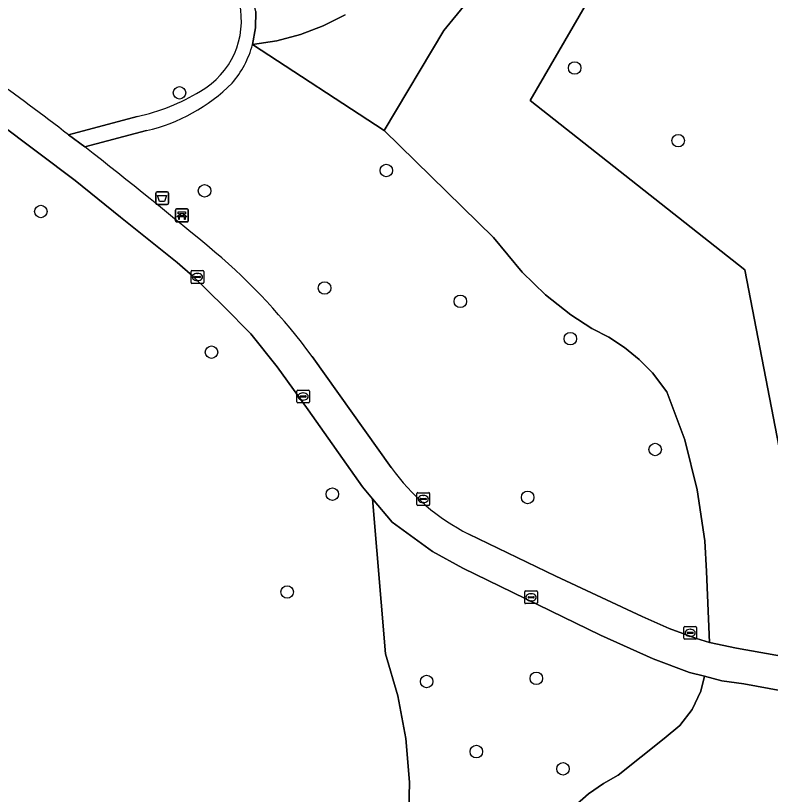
# Model space of a CAD drawing. Extents: x 160732 to 162107, y 387428 to 388479.
# Drawn here: x 160829.9 to 160888.9, y 388168.9 to 388229.7 of the extents above; entities that cross this region are included whole.
import ezdxf

# ---------------------------------------------------------------- set-up
doc = ezdxf.new("R2010")
doc.units = 0
for name, color, linetype in [('IMGEO_Afvalbak', 7, 'Continuous'), ('IMGEO_Bank', 7, 'Continuous'), ('IMGEO_Boom', 7, 'Continuous'), ('IMGEO_Groenvoorziening', 7, 'Continuous'), ('IMGEO_Kolk', 7, 'Continuous'), ('IMGEO_Voetpad_gesloten', 7, 'Continuous'), ('IMGEO_Voetpad_open', 7, 'Continuous')]:
    doc.layers.add(name, color=color, linetype=linetype)

msp = doc.modelspace()

# ---------------------------------------------------------------- linework, layer by layer
at = {"layer": 'IMGEO_Afvalbak'}
for p, q in [((160840.865, 388215.027), (160840.865, 388215.827)), ((160840.865, 388215.827), (160840.865, 388215.027)), ((160840.965, 388215.927), (160841.755, 388215.927)), ((160841.755, 388215.927), (160840.965, 388215.927)), ((160841.855, 388215.827), (160841.855, 388215.027)), ((160841.855, 388215.027), (160841.855, 388215.827)), ((160841.755, 388214.927), (160840.965, 388214.927)), ((160840.965, 388214.927), (160841.755, 388214.927))]:
    msp.add_line(p, q, dxfattribs=at)
msp.add_lwpolyline([(160841.008, 388215.641), (160841.712, 388215.641), (160841.563, 388215.171), (160841.157, 388215.171), (160841.008, 388215.641)], dxfattribs=at)
for centre, start, end in [((160840.965, 388215.827), 90, 180), ((160840.965, 388215.827), 90, 180), ((160841.755, 388215.827), 0, 90), ((160841.755, 388215.827), 360, 90), ((160840.965, 388215.027), 180, 270), ((160840.965, 388215.027), 180, 270), ((160841.755, 388215.027), 270, 0), ((160841.755, 388215.027), 270, 0)]:
    msp.add_arc(centre, 0.1, start, end, dxfattribs=at)
at = {"layer": 'IMGEO_Bank'}
for p, q in [((160842.412, 388213.656), (160842.412, 388214.497)), ((160842.412, 388214.497), (160842.412, 388213.656)), ((160842.487, 388214.581), (160843.328, 388214.581)), ((160843.328, 388214.581), (160842.487, 388214.581)), ((160843.412, 388214.506), (160843.412, 388213.665)), ((160843.412, 388213.665), (160843.412, 388214.506)), ((160843.109, 388213.979), (160842.716, 388213.979)), ((160842.721, 388214.087), (160842.721, 388214.193)), ((160842.765, 388214.193), (160842.765, 388214.087)), ((160843.053, 388214.199), (160842.771, 388214.199)), ((160842.771, 388214.081), (160843.053, 388214.081)), ((160843.059, 388214.087), (160843.059, 388214.193)), ((160843.103, 388214.193), (160843.103, 388214.087)), ((160843.337, 388213.581), (160842.496, 388213.581)), ((160842.496, 388213.581), (160843.337, 388213.581))]:
    msp.add_line(p, q, dxfattribs=at)
for points in [[(160842.659, 388213.979), (160842.517, 388213.979), (160842.629, 388214.081), (160842.715, 388214.081)], [(160842.715, 388214.199), (160842.629, 388214.199), (160842.629, 388214.36), (160843.192, 388214.36), (160843.192, 388214.199), (160843.109, 388214.199)], [(160842.709, 388213.972), (160842.709, 388213.765), (160842.666, 388213.765), (160842.666, 388213.972)], [(160843.109, 388214.081), (160843.192, 388214.081), (160843.304, 388213.979), (160843.165, 388213.979)], [(160843.159, 388213.972), (160843.159, 388213.765), (160843.115, 388213.765), (160843.115, 388213.972)]]:
    msp.add_lwpolyline(points, dxfattribs=at)
for centre, radius, start, end in [((160842.49, 388214.503), 0.0779, 92.4484, 184.28452), ((160842.49, 388214.503), 0.0779, 92.4484, 184.28452), ((160843.334, 388214.503), 0.0779, 2.4484, 94.28452), ((160843.334, 388214.503), 0.0779, 2.4484, 94.28452), ((160842.659, 388213.972), 0.00671, 2.89567, 87.10433), ((160842.716, 388213.972), 0.00671, 92.89567, 177.10433), ((160842.714, 388214.192), 0.00671, 2.89567, 87.10433), ((160842.714, 388214.088), 0.00671, 272.89567, 357.10433), ((160842.771, 388214.192), 0.00671, 92.89567, 177.10433), ((160842.771, 388214.088), 0.00671, 182.89567, 267.10433), ((160843.053, 388214.192), 0.00671, 2.89567, 87.10433), ((160843.053, 388214.088), 0.00671, 272.89567, 357.10433), ((160843.11, 388214.192), 0.00671, 92.89567, 177.10433), ((160843.11, 388214.088), 0.00671, 182.89567, 267.10433), ((160843.108, 388213.972), 0.00671, 2.89567, 87.10433), ((160843.165, 388213.972), 0.00671, 92.89567, 177.10433), ((160842.49, 388213.659), 0.0779, 182.4484, 274.28452), ((160842.49, 388213.659), 0.0779, 182.4484, 274.28452), ((160843.334, 388213.659), 0.0779, 272.4484, 4.28452), ((160843.334, 388213.659), 0.0779, 272.4484, 4.28452)]:
    msp.add_arc(centre, radius, start, end, dxfattribs=at)
at = {"layer": 'IMGEO_Boom'}
for centre in [(160873.615, 388225.597), (160842.72, 388223.651), (160881.705, 388219.922), (160858.886, 388217.587), (160844.683, 388215.995), (160831.882, 388214.38), (160854.062, 388208.41), (160864.675, 388207.367), (160873.273, 388204.45), (160845.228, 388203.399), (160879.903, 388195.796), (160854.672, 388192.306), (160869.934, 388192.056), (160851.135, 388184.671), (160862.041, 388177.68), (160870.619, 388177.923), (160865.93, 388172.206), (160872.702, 388170.856)]:
    msp.add_circle(centre, 0.489, dxfattribs=at)
at = {"layer": 'IMGEO_Groenvoorziening'}
for points in [[(160906.578, 388320.546), (160888.571, 388320.553), (160888.556, 388316.633), (160886.678, 388316.787), (160884.778, 388316.744), (160882.892, 388316.502), (160881.043, 388316.065), (160879.249, 388315.437), (160879.417, 388309.787), (160881.559, 388299.072), (160885.537, 388292.44), (160887.086, 388283.763), (160884.052, 388275.192), (160875.964, 388261.92), (160879.054, 388249.299), (160877.804, 388236.263), (160870.128, 388223.049), (160886.908, 388209.835), (160892.86, 388179.113)], [(160868.468, 388234.755), (160863.374, 388228.51), (160858.73, 388220.711), (160867.265, 388212.345), (160869.5, 388209.639), (160871.322, 388207.876), (160873.318, 388206.313), (160874.956, 388205.259), (160876.268, 388204.579), (160877.501, 388203.766), (160878.643, 388202.828), (160879.681, 388201.776), (160880.82, 388200.309), (160882.209, 388196.541), (160883.197, 388192.649), (160883.772, 388188.675), (160883.917, 388186.27), (160884.138, 388180.736), (160886.271, 388180.271), (160892.86, 388179.113), (160886.908, 388209.835), (160870.128, 388223.049), (160877.804, 388236.263)], [(160855.669, 388229.748), (160853.961, 388228.886), (160852.172, 388228.207), (160850.323, 388227.719), (160848.432, 388227.427), (160858.73, 388220.711), (160863.374, 388228.51), (160868.468, 388234.755)], [(160848.696, 388230.005), (160848.672, 388228.716), (160848.432, 388227.427), (160850.323, 388227.719), (160852.172, 388228.207), (160853.961, 388228.886), (160855.669, 388229.748)], [(160876.268, 388204.579), (160874.956, 388205.259), (160873.318, 388206.313), (160871.322, 388207.876), (160869.5, 388209.639), (160867.265, 388212.345), (160858.73, 388220.711), (160848.432, 388227.427)], [(160860.692, 388169.819), (160860.419, 388173.214), (160859.793, 388176.563), (160858.82, 388179.828), (160857.82, 388191.95), (160857.036, 388192.891), (160852.768, 388198.891), (160850.363, 388202.254), (160848.311, 388204.824), (160846.178, 388206.959), (160843.768, 388209.326), (160842.532, 388210.395), (160838.1, 388213.953), (160834.563, 388216.801), (160828.548, 388221.297), (160824.325, 388224.183), (160821.672, 388225.465), (160820.921, 388225.779), (160820.571, 388225.893), (160819.507, 388226.104)], [(160834.044, 388220.376), (160839.408, 388221.798)], [(160840.142, 388220.704), (160835.329, 388219.424)], [(160865.328, 388189.187), (160872.149, 388185.892), (160878.899, 388182.763), (160880.997, 388181.81), (160883.121, 388181.026), (160884.138, 388180.736), (160883.917, 388186.27), (160883.772, 388188.675), (160883.197, 388192.649), (160882.209, 388196.541), (160880.82, 388200.309), (160879.681, 388201.776), (160878.643, 388202.828), (160877.501, 388203.766), (160876.268, 388204.579)], [(160853.094, 388203.05), (160859.278, 388194.394)], [(160873.586, 388167.95), (160874.684, 388168.897), (160875.875, 388169.725), (160877.019, 388170.361), (160880.616, 388173.217), (160881.821, 388174.243), (160882.786, 388175.496), (160883.469, 388176.923), (160883.755, 388178.087), (160882.588, 388178.386), (160879.74, 388179.461), (160875.633, 388181.291), (160864.857, 388186.535), (160862.491, 388187.825), (160859.334, 388190.134), (160857.82, 388191.95), (160858.82, 388179.828), (160859.793, 388176.563), (160860.419, 388173.214), (160860.692, 388169.819), (160860.612, 388166.461)], [(160912.603, 388168.789), (160907.396, 388170.73), (160904.097, 388172.02), (160899.383, 388174.014), (160896.851, 388175.157), (160894.471, 388175.928), (160892.214, 388176.523), (160889.804, 388176.945), (160886.842, 388177.489), (160885.102, 388177.742), (160883.755, 388178.087), (160883.469, 388176.923), (160882.786, 388175.496), (160881.821, 388174.243), (160880.616, 388173.217), (160877.019, 388170.361), (160875.875, 388169.725), (160874.684, 388168.897), (160873.586, 388167.95)], [(160860.612, 388166.461), (160860.692, 388169.819)]]:
    msp.add_lwpolyline(points, dxfattribs=at)
for centre, radius, start, end in [((160841.236, 388229.286), 6.326, 299.50546, 12.39152), ((160840.774, 388229.538), 7.944, 319.66334, 344.59076), ((160750.451, 388113.313), 135.832, 52.01812, 55.25931), ((160837.049, 388234.207), 13.853, 282.9003, 314.90729), ((160836.004, 388237.445), 16.013, 282.27179, 301.41892), ((160578.086, 387890.417), 417.636, 50.18746, 51.97899), ((160815.319, 388175.516), 46.745, 36.08789, 49.80264), ((160872.735, 388203.911), 16.482, 215.2691, 243.2963)]:
    msp.add_arc(centre, radius, start, end, dxfattribs=at)
at = {"layer": 'IMGEO_Kolk'}
for p, q in [((160843.624, 388208.843), (160843.624, 388209.695)), ((160843.699, 388209.769), (160844.551, 388209.769)), ((160844.625, 388209.695), (160844.625, 388208.843)), ((160843.883, 388209.263), (160843.883, 388209.275)), ((160844.321, 388209.226), (160843.923, 388209.226)), ((160843.926, 388209.312), (160844.324, 388209.312)), ((160844.135, 388208.989), (160844.11, 388208.989)), ((160844.112, 388209.549), (160844.137, 388209.549)), ((160844.367, 388209.275), (160844.367, 388209.263)), ((160844.551, 388208.769), (160843.699, 388208.769)), ((160851.884, 388199.509), (160851.884, 388200.361)), ((160851.959, 388200.435), (160852.811, 388200.435)), ((160852.143, 388199.929), (160852.143, 388199.941)), ((160852.581, 388199.892), (160852.183, 388199.892)), ((160852.186, 388199.978), (160852.584, 388199.978)), ((160852.372, 388200.215), (160852.397, 388200.215)), ((160852.627, 388199.941), (160852.627, 388199.929)), ((160852.885, 388200.361), (160852.885, 388199.509)), ((160852.811, 388199.435), (160851.959, 388199.435)), ((160852.395, 388199.655), (160852.37, 388199.655)), ((160861.274, 388191.5), (160861.274, 388192.352)), ((160861.349, 388192.426), (160862.201, 388192.426)), ((160861.576, 388191.969), (160861.974, 388191.969)), ((160861.762, 388192.206), (160861.787, 388192.206)), ((160862.275, 388192.352), (160862.275, 388191.5)), ((160862.201, 388191.426), (160861.349, 388191.426)), ((160861.533, 388191.92), (160861.533, 388191.932)), ((160861.971, 388191.883), (160861.573, 388191.883)), ((160861.785, 388191.646), (160861.76, 388191.646)), ((160862.017, 388191.932), (160862.017, 388191.92)), ((160869.704, 388183.832), (160869.704, 388184.684)), ((160869.779, 388184.758), (160870.631, 388184.758)), ((160870.705, 388184.684), (160870.705, 388183.832)), ((160869.963, 388184.252), (160869.963, 388184.264)), ((160870.401, 388184.215), (160870.003, 388184.215)), ((160870.006, 388184.301), (160870.404, 388184.301)), ((160870.192, 388184.538), (160870.217, 388184.538)), ((160870.447, 388184.264), (160870.447, 388184.252)), ((160870.631, 388183.758), (160869.779, 388183.758)), ((160870.215, 388183.978), (160870.19, 388183.978)), ((160882.139, 388181.051), (160882.139, 388181.903)), ((160882.214, 388181.977), (160883.066, 388181.977)), ((160882.627, 388181.757), (160882.652, 388181.757)), ((160883.14, 388181.903), (160883.14, 388181.051)), ((160882.398, 388181.471), (160882.398, 388181.483)), ((160882.836, 388181.434), (160882.438, 388181.434)), ((160882.441, 388181.52), (160882.839, 388181.52)), ((160882.65, 388181.197), (160882.625, 388181.197)), ((160882.882, 388181.483), (160882.882, 388181.471)), ((160883.066, 388180.977), (160882.214, 388180.977))]:
    msp.add_line(p, q, dxfattribs=at)
for points in [[(160843.624, 388208.843), (160843.624, 388209.695)], [(160843.699, 388209.769), (160844.551, 388209.769)], [(160844.625, 388209.695), (160844.625, 388208.843)], [(160844.551, 388208.769), (160843.699, 388208.769)], [(160851.884, 388199.509), (160851.884, 388200.361)], [(160851.959, 388200.435), (160852.811, 388200.435)], [(160852.885, 388200.361), (160852.885, 388199.509)], [(160852.811, 388199.435), (160851.959, 388199.435)], [(160861.274, 388191.5), (160861.274, 388192.352)], [(160861.349, 388192.426), (160862.201, 388192.426)], [(160862.275, 388192.352), (160862.275, 388191.5)], [(160862.201, 388191.426), (160861.349, 388191.426)], [(160869.704, 388183.832), (160869.704, 388184.684)], [(160869.779, 388184.758), (160870.631, 388184.758)], [(160870.705, 388184.684), (160870.705, 388183.832)], [(160870.631, 388183.758), (160869.779, 388183.758)], [(160882.139, 388181.051), (160882.139, 388181.903)], [(160882.214, 388181.977), (160883.066, 388181.977)], [(160883.14, 388181.903), (160883.14, 388181.051)], [(160883.066, 388180.977), (160882.214, 388180.977)]]:
    msp.add_lwpolyline(points, dxfattribs=at)
for centre, radius, start, end in [((160843.701, 388209.693), 0.0765, 91.55205, 178.44795), ((160843.701, 388209.693), 0.0765, 91.55205, 178.44795), ((160844.549, 388209.693), 0.0765, 1.55205, 88.44795), ((160844.549, 388209.693), 0.0765, 1.55205, 88.44795), ((160843.923, 388209.272), 0.0403, 85.87752, 175.75265), ((160843.92, 388209.262), 0.0366, 178.93798, 274.71019), ((160844.324, 388209.269), 0.043, 264.86636, 352.45326), ((160844.328, 388209.274), 0.0386, 1.73085, 96.63898), ((160843.701, 388208.845), 0.0765, 181.55205, 268.44795), ((160843.701, 388208.845), 0.0765, 181.55205, 268.44795), ((160844.549, 388208.845), 0.0765, 271.55205, 358.44795), ((160844.549, 388208.845), 0.0765, 271.55205, 358.44795), ((160851.961, 388200.359), 0.0765, 91.55205, 178.44795), ((160851.961, 388200.359), 0.0765, 91.55205, 178.44795), ((160852.183, 388199.938), 0.0403, 85.87752, 175.75265), ((160852.18, 388199.928), 0.0366, 178.93798, 274.71019), ((160852.584, 388199.935), 0.043, 264.86636, 352.45326), ((160852.588, 388199.94), 0.0386, 1.73085, 96.63898), ((160852.809, 388200.359), 0.0765, 1.55205, 88.44795), ((160852.809, 388200.359), 0.0765, 1.55205, 88.44795), ((160851.961, 388199.511), 0.0765, 181.55205, 268.44795), ((160851.961, 388199.511), 0.0765, 181.55205, 268.44795), ((160852.809, 388199.511), 0.0765, 271.55205, 358.44795), ((160852.809, 388199.511), 0.0765, 271.55205, 358.44795), ((160861.351, 388192.35), 0.0765, 91.55205, 178.44795), ((160861.351, 388192.35), 0.0765, 91.55205, 178.44795), ((160861.573, 388191.929), 0.0403, 85.87752, 175.75265), ((160861.978, 388191.931), 0.0386, 1.73085, 96.63898), ((160862.199, 388192.35), 0.0765, 1.55205, 88.44795), ((160862.199, 388192.35), 0.0765, 1.55205, 88.44795), ((160861.351, 388191.502), 0.0765, 181.55205, 268.44795), ((160861.351, 388191.502), 0.0765, 181.55205, 268.44795), ((160861.57, 388191.919), 0.0366, 178.93798, 274.71019), ((160861.974, 388191.926), 0.043, 264.86636, 352.45326), ((160862.199, 388191.502), 0.0765, 271.55205, 358.44795), ((160862.199, 388191.502), 0.0765, 271.55205, 358.44795), ((160869.781, 388184.682), 0.0765, 91.55205, 178.44795), ((160869.781, 388184.682), 0.0765, 91.55205, 178.44795), ((160870.629, 388184.682), 0.0765, 1.55205, 88.44795), ((160870.629, 388184.682), 0.0765, 1.55205, 88.44795), ((160870.003, 388184.261), 0.0403, 85.87752, 175.75265), ((160870, 388184.251), 0.0366, 178.93798, 274.71019), ((160870.404, 388184.258), 0.043, 264.86636, 352.45326), ((160870.408, 388184.263), 0.0386, 1.73085, 96.63898), ((160869.781, 388183.834), 0.0765, 181.55205, 268.44795), ((160869.781, 388183.834), 0.0765, 181.55205, 268.44795), ((160870.629, 388183.834), 0.0765, 271.55205, 358.44795), ((160870.629, 388183.834), 0.0765, 271.55205, 358.44795), ((160882.216, 388181.901), 0.0765, 91.55205, 178.44795), ((160882.216, 388181.901), 0.0765, 91.55205, 178.44795), ((160883.064, 388181.901), 0.0765, 1.55205, 88.44795), ((160883.064, 388181.901), 0.0765, 1.55205, 88.44795), ((160882.216, 388181.053), 0.0765, 181.55205, 268.44795), ((160882.216, 388181.053), 0.0765, 181.55205, 268.44795), ((160882.438, 388181.48), 0.0403, 85.87752, 175.75265), ((160882.435, 388181.47), 0.0366, 178.93798, 274.71019), ((160882.839, 388181.477), 0.043, 264.86636, 352.45326), ((160882.843, 388181.482), 0.0386, 1.73085, 96.63898), ((160883.064, 388181.053), 0.0765, 271.55205, 358.44795), ((160883.064, 388181.053), 0.0765, 271.55205, 358.44795)]:
    msp.add_arc(centre, radius, start, end, dxfattribs=at)
for centre, major_axis, ratio, start_param, end_param in [((160844.111, 388209.269), (-0.387, 0.002), 0.722429, 4.712389, 7.853982), ((160844.136, 388209.269), (-0.39, 0.002), 0.717154, 1.570796, 4.712389), ((160852.371, 388199.935), (-0.387, 0.002), 0.722429, 4.712389, 7.853982), ((160852.396, 388199.935), (-0.39, 0.002), 0.717154, 1.570796, 4.712389), ((160861.761, 388191.926), (-0.387, 0.002), 0.722429, 4.712389, 7.853982), ((160861.786, 388191.926), (-0.39, 0.002), 0.717154, 1.570796, 4.712389), ((160870.191, 388184.258), (-0.387, 0.002), 0.722429, 4.712389, 7.853982), ((160870.216, 388184.258), (-0.39, 0.002), 0.717154, 1.570796, 4.712389), ((160882.626, 388181.477), (-0.387, 0.002), 0.722429, 4.712389, 7.853982), ((160882.651, 388181.477), (-0.39, 0.002), 0.717154, 1.570796, 4.712389)]:
    msp.add_ellipse(centre, major_axis=major_axis, ratio=ratio, start_param=start_param, end_param=end_param, dxfattribs=at)
at = {"layer": 'IMGEO_Voetpad_gesloten'}
for points in [[(160828.548, 388221.297), (160834.563, 388216.801), (160838.1, 388213.953), (160842.532, 388210.395), (160843.768, 388209.326), (160846.178, 388206.959), (160848.311, 388204.824), (160850.363, 388202.254), (160852.768, 388198.891), (160857.036, 388192.891), (160857.82, 388191.95), (160859.334, 388190.134), (160862.491, 388187.825), (160864.857, 388186.535), (160875.633, 388181.291), (160879.74, 388179.461), (160882.588, 388178.386), (160883.755, 388178.087), (160885.102, 388177.742), (160886.842, 388177.489), (160889.804, 388176.945)], [(160835.329, 388219.424), (160834.044, 388220.376)], [(160859.278, 388194.394), (160853.094, 388203.05)], [(160892.86, 388179.113), (160886.271, 388180.271), (160884.138, 388180.736), (160883.121, 388181.026), (160880.997, 388181.81), (160878.899, 388182.763), (160872.149, 388185.892), (160865.328, 388189.187)]]:
    msp.add_lwpolyline(points, dxfattribs=at)
for centre, radius, start, end in [((160750.451, 388113.313), 135.832, 52.01812, 55.25931), ((160578.086, 387890.417), 417.636, 50.18746, 51.97899), ((160815.319, 388175.516), 46.745, 36.08789, 49.80264), ((160872.735, 388203.911), 16.482, 215.2691, 243.2963)]:
    msp.add_arc(centre, radius, start, end, dxfattribs=at)
at = {"layer": 'IMGEO_Voetpad_open'}
for points in [[(160848.432, 388227.427), (160848.672, 388228.716), (160848.696, 388230.005), (160848.105, 388232.191), (160848.296, 388233.802)], [(160839.408, 388221.798), (160834.044, 388220.376), (160835.329, 388219.424), (160840.142, 388220.704)]]:
    msp.add_lwpolyline(points, dxfattribs=at)
for centre, radius, start, end in [((160841.236, 388229.286), 6.326, 299.50546, 12.39152), ((160840.774, 388229.538), 7.944, 319.66334, 344.59076), ((160837.049, 388234.207), 13.853, 282.9003, 314.90729), ((160836.004, 388237.445), 16.013, 282.27179, 301.41892)]:
    msp.add_arc(centre, radius, start, end, dxfattribs=at)

doc.saveas('drawing.dxf')
